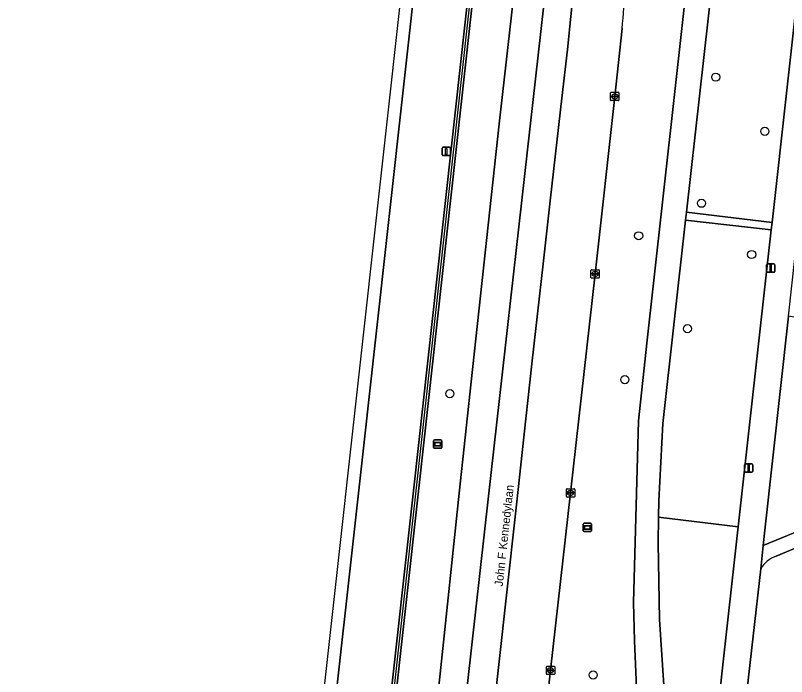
# Model space of a CAD drawing. Extents: x 162026 to 163502, y 387295 to 388169.
# Drawn here: x 162038 to 162130.7, y 387864.8 to 387944.2 of the extents above; entities that cross this region are included whole.
import ezdxf

# ---------------------------------------------------------------- set-up
doc = ezdxf.new("R2010")
doc.units = 0
for name, color, linetype in [('IMGEO_Berm_groen', 7, 'Continuous'), ('IMGEO_Boom', 7, 'Continuous'), ('IMGEO_Fietspad_gesloten', 7, 'Continuous'), ('IMGEO_Groenvoorziening', 7, 'Continuous'), ('IMGEO_Haag', 7, 'Continuous'), ('IMGEO_Hek', 7, 'Continuous'), ('IMGEO_Kolk', 7, 'Continuous'), ('IMGEO_Lichtmast', 7, 'Continuous'), ('IMGEO_Openbare_ruimte_label', 7, 'Continuous'), ('IMGEO_Rijbaan_regionaal_gesloten', 7, 'Continuous'), ('IMGEO_Voetpad_open', 7, 'Continuous'), ('IMGEO_Wegwijzer', 7, 'Continuous')]:
    doc.layers.add(name, color=color, linetype=linetype)

msp = doc.modelspace()

# ---------------------------------------------------------------- linework, layer by layer
at = {"layer": 'IMGEO_Berm_groen'}
for points in [[(162105.986, 387854.562), (162111.817, 387855.506), (162113.437, 387855.753), (162112.662, 387863.447), (162112.42, 387869.087), (162112.294, 387873.71), (162112.881, 387895.541), (162113.946, 387905.236), (162124.476, 388000), (162125.11, 388005.69), (162136.597, 388108.731), (162142.635, 388164.961), (162133.655, 388165.852)], [(162071.42, 387707.267), (162076.229, 387750), (162089.042, 387865.143), (162091.359, 387886.839), (162092.788, 387900.224), (162096.151, 387931.204), (162102.643, 387988.4), (162103.786, 388000), (162107.741, 388040.671)], [(162095.156, 388030.116), (162091.784, 388000), (162079.391, 387888.288), (162064.05, 387750), (162057.767, 387693.483)], [(162110.908, 387942.663), (162110.033, 387934.503), (162107.676, 387913.177), (162104.723, 387886.866), (162102.319, 387865.551), (162101.619, 387859.357), (162101.414, 387857.699)], [(162124.863, 387882.786), (162115.302, 387883.943), (162115.26, 387880.834), (162115.389, 387871.674), (162116.414, 387856.479), (162117.252, 387848.685)], [(162119.44, 387846.852), (162120.242, 387846.766), (162120.863, 387846.697), (162124.863, 387882.786)]]:
    msp.add_lwpolyline(points, dxfattribs=at)
for points in [[(162070.558, 387750.033), (162070.715, 387751.433), (162082.73, 387858.959), (162085.888, 387887.498), (162092.582, 387948.213), (162098.331, 388000.033), (162100.436, 388019.009), (162101.034, 388018.962), (162098.927, 387999.967), (162093.178, 387948.147), (162086.483, 387887.426), (162083.326, 387858.893), (162071.311, 387751.367), (162071.154, 387749.967), (162064.775, 387692.973), (162048.017, 387543.217), (162038.634, 387465.803), (162038.336, 387465.839), (162038.038, 387465.875), (162047.421, 387543.289), (162064.177, 387693.016)], [(162137.882, 388000), (162138.442, 388005.018), (162130.661, 388005.962), (162130.448, 388005.978), (162130.235, 388005.976), (162130.022, 388005.954), (162129.813, 388005.913), (162129.608, 388005.854), (162129.409, 388005.776), (162129.217, 388005.682), (162129.035, 388005.57), (162128.864, 388005.443), (162128.705, 388005.301), (162128.559, 388005.145), (162128.427, 388004.977), (162128.311, 388004.797), (162128.212, 388004.608), (162128.13, 388004.411), (162128.066, 388004.208), (162128.02, 388003.999), (162128, 388003.861), (162127.56, 388000), (162118.651, 387920.601), (162128.927, 387919.374)], [(162128.829, 387918.498), (162118.544, 387919.647), (162115.802, 387895.208), (162115.329, 387885.915), (162115.302, 387883.943), (162124.863, 387882.786)]]:
    msp.add_lwpolyline(points, close=True, dxfattribs=at)
msp.add_arc((162075.406, 387947.084), 35.776, 352.90103, 0.88354, dxfattribs=at)
at = {"layer": 'IMGEO_Boom'}
for centre in [(162122.169, 387936.82), (162128.056, 387930.315), (162120.453, 387921.673), (162112.9, 387917.766), (162126.478, 387915.514), (162118.763, 387906.602), (162111.241, 387900.48), (162090.229, 387898.791), (162107.444, 387864.994)]:
    msp.add_circle(centre, 0.489, dxfattribs=at)
at = {"layer": 'IMGEO_Fietspad_gesloten'}
for points in [[(162124.476, 388000), (162113.946, 387905.236), (162112.881, 387895.541), (162112.294, 387873.71), (162112.42, 387869.087), (162112.662, 387863.447)], [(162116.414, 387856.479), (162115.389, 387871.674), (162115.26, 387880.834), (162115.302, 387883.943), (162115.329, 387885.915), (162115.802, 387895.208), (162118.544, 387919.647), (162118.651, 387920.601), (162127.56, 388000)]]:
    msp.add_lwpolyline(points, dxfattribs=at)
at = {"layer": 'IMGEO_Groenvoorziening'}
for points in [[(162064.775, 387692.973), (162071.154, 387749.967), (162071.311, 387751.367), (162083.326, 387858.893), (162086.483, 387887.426), (162093.178, 387948.147), (162098.927, 387999.967), (162101.034, 388018.962), (162100.436, 388019.009), (162098.331, 388000.033), (162092.582, 387948.213), (162085.888, 387887.498), (162082.73, 387858.959), (162070.715, 387751.433), (162070.558, 387750.033), (162064.177, 387693.016), (162047.421, 387543.289), (162038.038, 387465.875), (162038.336, 387465.839), (162038.634, 387465.803), (162048.017, 387543.217)], [(162146.944, 387892.255), (162144.944, 387894.539), (162144.777, 387894.776), (162143.994, 387895.884), (162143.19, 387897.322), (162142.541, 387898.836), (162142.054, 387900.409), (162141.734, 387902.024), (162141.605, 387903.256), (162141.507, 387906.189), (162130.895, 387908.088), (162128.072, 387882.398), (162127.867, 387880.534), (162143.344, 387886.938), (162146.955, 387888.433), (162147.061, 387890.019), (162147.277, 387891.047), (162147.602, 387891.898)]]:
    msp.add_lwpolyline(points, close=True, dxfattribs=at)
for points in [[(162146.176, 387886.28), (162129.409, 387879.271)], [(162127.562, 387877.764), (162125.733, 387861.584), (162125.681, 387861.129), (162155.543, 387857.784), (162153.864, 387843.037), (162175.011, 387840.691), (162177.571, 387866.907), (162177.598, 387868.402), (162177.312, 387869.89), (162176.723, 387871.285), (162175.856, 387872.528), (162167.785, 387879.745), (162165.386, 387881.891)]]:
    msp.add_lwpolyline(points, dxfattribs=at)
msp.add_arc((162130.684, 387875.823), 3.676, 110.29284, 148.13039, dxfattribs=at)
at = {"layer": 'IMGEO_Haag'}
msp.add_lwpolyline([(162064.775, 387692.973), (162071.154, 387749.967), (162071.311, 387751.367), (162083.326, 387858.893), (162086.483, 387887.426), (162093.178, 387948.147), (162098.927, 387999.967), (162101.034, 388018.962), (162100.436, 388019.009), (162098.331, 388000.033), (162092.582, 387948.213), (162085.888, 387887.498), (162082.73, 387858.959), (162070.715, 387751.433), (162070.558, 387750.033), (162064.177, 387693.016), (162047.421, 387543.289), (162038.038, 387465.875), (162038.336, 387465.839), (162038.634, 387465.803), (162048.017, 387543.217)], close=True, dxfattribs=at)
at = {"layer": 'IMGEO_Hek'}
for points in [[(162112.343, 388167.962), (162112.333, 388167.506), (162111.999, 388154.871), (162111.544, 388142.241), (162110.97, 388129.615), (162110.276, 388116.995), (162109.462, 388104.382), (162108.529, 388091.778), (162107.705, 388081.806), (162098.629, 388000), (162092.88, 387948.18), (162086.186, 387887.462)], [(162086.186, 387887.462), (162083.028, 387858.926), (162071.013, 387751.4), (162070.856, 387750), (162064.476, 387692.994)]]:
    msp.add_lwpolyline(points, dxfattribs=at)
at = {"layer": 'IMGEO_Kolk'}
for p, q in [((162109.532, 387934.077), (162109.532, 387934.929)), ((162109.607, 387935.003), (162110.459, 387935.003)), ((162109.791, 387934.497), (162109.791, 387934.509)), ((162110.229, 387934.46), (162109.831, 387934.46)), ((162109.834, 387934.546), (162110.232, 387934.546)), ((162110.02, 387934.783), (162110.045, 387934.783)), ((162110.275, 387934.509), (162110.275, 387934.497)), ((162110.533, 387934.929), (162110.533, 387934.077)), ((162110.459, 387934.003), (162109.607, 387934.003)), ((162110.043, 387934.223), (162110.018, 387934.223)), ((162107.175, 387912.751), (162107.175, 387913.603)), ((162107.25, 387913.677), (162108.102, 387913.677)), ((162107.434, 387913.171), (162107.434, 387913.183)), ((162107.872, 387913.134), (162107.474, 387913.134)), ((162107.477, 387913.22), (162107.875, 387913.22)), ((162107.663, 387913.457), (162107.688, 387913.457)), ((162107.918, 387913.183), (162107.918, 387913.171)), ((162108.176, 387913.603), (162108.176, 387912.751)), ((162108.102, 387912.677), (162107.25, 387912.677)), ((162107.686, 387912.897), (162107.661, 387912.897)), ((162104.222, 387886.44), (162104.222, 387887.292)), ((162104.297, 387887.366), (162105.149, 387887.366)), ((162104.71, 387887.146), (162104.735, 387887.146)), ((162105.223, 387887.292), (162105.223, 387886.44)), ((162105.149, 387886.366), (162104.297, 387886.366)), ((162104.481, 387886.86), (162104.481, 387886.872)), ((162104.919, 387886.823), (162104.521, 387886.823)), ((162104.524, 387886.909), (162104.922, 387886.909)), ((162104.733, 387886.586), (162104.708, 387886.586)), ((162104.965, 387886.872), (162104.965, 387886.86)), ((162101.818, 387865.125), (162101.818, 387865.977)), ((162101.893, 387866.051), (162102.745, 387866.051)), ((162102.306, 387865.831), (162102.331, 387865.831)), ((162102.819, 387865.977), (162102.819, 387865.125)), ((162102.745, 387865.051), (162101.893, 387865.051)), ((162102.077, 387865.545), (162102.077, 387865.557)), ((162102.515, 387865.508), (162102.117, 387865.508)), ((162102.12, 387865.594), (162102.518, 387865.594)), ((162102.329, 387865.271), (162102.304, 387865.271)), ((162102.561, 387865.557), (162102.561, 387865.545))]:
    msp.add_line(p, q, dxfattribs=at)
for points in [[(162109.532, 387934.077), (162109.532, 387934.929)], [(162109.607, 387935.003), (162110.459, 387935.003)], [(162110.533, 387934.929), (162110.533, 387934.077)], [(162110.459, 387934.003), (162109.607, 387934.003)], [(162107.175, 387912.751), (162107.175, 387913.603)], [(162107.25, 387913.677), (162108.102, 387913.677)], [(162108.176, 387913.603), (162108.176, 387912.751)], [(162108.102, 387912.677), (162107.25, 387912.677)], [(162104.222, 387886.44), (162104.222, 387887.292)], [(162104.297, 387887.366), (162105.149, 387887.366)], [(162105.223, 387887.292), (162105.223, 387886.44)], [(162105.149, 387886.366), (162104.297, 387886.366)], [(162101.818, 387865.125), (162101.818, 387865.977)], [(162101.893, 387866.051), (162102.745, 387866.051)], [(162102.819, 387865.977), (162102.819, 387865.125)], [(162102.745, 387865.051), (162101.893, 387865.051)]]:
    msp.add_lwpolyline(points, dxfattribs=at)
for centre, radius, start, end in [((162109.609, 387934.927), 0.0765, 91.55205, 178.44795), ((162109.609, 387934.927), 0.0765, 91.55205, 178.44795), ((162109.831, 387934.506), 0.0403, 85.87752, 175.75265), ((162109.828, 387934.496), 0.0366, 178.93798, 274.71019), ((162110.232, 387934.503), 0.043, 264.86636, 352.45326), ((162110.236, 387934.508), 0.0386, 1.73085, 96.63898), ((162110.457, 387934.927), 0.0765, 1.55205, 88.44795), ((162110.457, 387934.927), 0.0765, 1.55205, 88.44795), ((162109.609, 387934.079), 0.0765, 181.55205, 268.44795), ((162109.609, 387934.079), 0.0765, 181.55205, 268.44795), ((162110.457, 387934.079), 0.0765, 271.55205, 358.44795), ((162110.457, 387934.079), 0.0765, 271.55205, 358.44795), ((162107.252, 387913.601), 0.0765, 91.55205, 178.44795), ((162107.252, 387913.601), 0.0765, 91.55205, 178.44795), ((162107.474, 387913.18), 0.0403, 85.87752, 175.75265), ((162107.471, 387913.17), 0.0366, 178.93798, 274.71019), ((162107.875, 387913.177), 0.043, 264.86636, 352.45326), ((162107.879, 387913.182), 0.0386, 1.73085, 96.63898), ((162108.1, 387913.601), 0.0765, 1.55205, 88.44795), ((162108.1, 387913.601), 0.0765, 1.55205, 88.44795), ((162107.252, 387912.753), 0.0765, 181.55205, 268.44795), ((162107.252, 387912.753), 0.0765, 181.55205, 268.44795), ((162108.1, 387912.753), 0.0765, 271.55205, 358.44795), ((162108.1, 387912.753), 0.0765, 271.55205, 358.44795), ((162104.299, 387887.29), 0.0765, 91.55205, 178.44795), ((162104.299, 387887.29), 0.0765, 91.55205, 178.44795), ((162105.147, 387887.29), 0.0765, 1.55205, 88.44795), ((162105.147, 387887.29), 0.0765, 1.55205, 88.44795), ((162104.299, 387886.442), 0.0765, 181.55205, 268.44795), ((162104.299, 387886.442), 0.0765, 181.55205, 268.44795), ((162104.521, 387886.869), 0.0403, 85.87752, 175.75265), ((162104.518, 387886.859), 0.0366, 178.93798, 274.71019), ((162104.922, 387886.866), 0.043, 264.86636, 352.45326), ((162104.926, 387886.871), 0.0386, 1.73085, 96.63898), ((162105.147, 387886.442), 0.0765, 271.55205, 358.44795), ((162105.147, 387886.442), 0.0765, 271.55205, 358.44795), ((162101.895, 387865.975), 0.0765, 91.55205, 178.44795), ((162101.895, 387865.975), 0.0765, 91.55205, 178.44795), ((162102.743, 387865.975), 0.0765, 1.55205, 88.44795), ((162102.743, 387865.975), 0.0765, 1.55205, 88.44795), ((162101.895, 387865.127), 0.0765, 181.55205, 268.44795), ((162101.895, 387865.127), 0.0765, 181.55205, 268.44795), ((162102.117, 387865.554), 0.0403, 85.87752, 175.75265), ((162102.114, 387865.544), 0.0366, 178.93798, 274.71019), ((162102.518, 387865.551), 0.043, 264.86636, 352.45326), ((162102.522, 387865.556), 0.0386, 1.73085, 96.63898), ((162102.743, 387865.127), 0.0765, 271.55205, 358.44795), ((162102.743, 387865.127), 0.0765, 271.55205, 358.44795)]:
    msp.add_arc(centre, radius, start, end, dxfattribs=at)
for centre, major_axis, ratio, start_param, end_param in [((162110.019, 387934.503), (-0.387, 0.002), 0.722429, 4.712389, 7.853982), ((162110.044, 387934.503), (-0.39, 0.002), 0.717154, 1.570796, 4.712389), ((162107.662, 387913.177), (-0.387, 0.002), 0.722429, 4.712389, 7.853982), ((162107.687, 387913.177), (-0.39, 0.002), 0.717154, 1.570796, 4.712389), ((162104.709, 387886.866), (-0.387, 0.002), 0.722429, 4.712389, 7.853982), ((162104.734, 387886.866), (-0.39, 0.002), 0.717154, 1.570796, 4.712389), ((162102.305, 387865.551), (-0.387, 0.002), 0.722429, 4.712389, 7.853982), ((162102.33, 387865.551), (-0.39, 0.002), 0.717154, 1.570796, 4.712389)]:
    msp.add_ellipse(centre, major_axis=major_axis, ratio=ratio, start_param=start_param, end_param=end_param, dxfattribs=at)
at = {"layer": 'IMGEO_Lichtmast'}
for p, q in [((162089.298, 387927.495), (162089.298, 387928.295)), ((162089.298, 387928.295), (162089.298, 387927.495)), ((162089.398, 387928.395), (162090.188, 387928.395)), ((162090.188, 387928.395), (162089.398, 387928.395)), ((162090.288, 387928.295), (162090.288, 387927.495)), ((162090.288, 387927.495), (162090.288, 387928.295)), ((162090.188, 387927.395), (162089.398, 387927.395)), ((162089.398, 387927.395), (162090.188, 387927.395)), ((162128.263, 387913.482), (162128.263, 387914.282)), ((162128.263, 387914.282), (162128.263, 387913.482)), ((162128.363, 387914.382), (162129.153, 387914.382)), ((162129.153, 387914.382), (162128.363, 387914.382)), ((162129.253, 387914.282), (162129.253, 387913.482)), ((162129.253, 387913.482), (162129.253, 387914.282)), ((162129.153, 387913.382), (162128.363, 387913.382)), ((162128.363, 387913.382), (162129.153, 387913.382)), ((162125.619, 387889.461), (162125.619, 387890.261)), ((162125.619, 387890.261), (162125.619, 387889.461)), ((162125.719, 387890.361), (162126.509, 387890.361)), ((162126.509, 387890.361), (162125.719, 387890.361)), ((162126.609, 387890.261), (162126.609, 387889.461)), ((162126.609, 387889.461), (162126.609, 387890.261)), ((162126.509, 387889.361), (162125.719, 387889.361)), ((162125.719, 387889.361), (162126.509, 387889.361))]:
    msp.add_line(p, q, dxfattribs=at)
for points in [[(162089.718, 387928.27), (162089.868, 387928.27), (162089.868, 387927.52), (162089.718, 387927.52), (162089.718, 387928.27)], [(162128.683, 387914.257), (162128.833, 387914.257), (162128.833, 387913.507), (162128.683, 387913.507), (162128.683, 387914.257)], [(162126.039, 387890.236), (162126.189, 387890.236), (162126.189, 387889.486), (162126.039, 387889.486), (162126.039, 387890.236)]]:
    msp.add_lwpolyline(points, dxfattribs=at)
for centre, start, end in [((162089.398, 387928.295), 90, 180), ((162089.398, 387928.295), 90, 180), ((162090.188, 387928.295), 0, 90), ((162090.188, 387928.295), 360, 90), ((162089.398, 387927.495), 180, 270), ((162089.398, 387927.495), 180, 270), ((162090.188, 387927.495), 270, 0), ((162090.188, 387927.495), 270, 0), ((162128.363, 387914.282), 90, 180), ((162128.363, 387914.282), 90, 180), ((162129.153, 387914.282), 0, 90), ((162129.153, 387914.282), 360, 90), ((162128.363, 387913.482), 180, 270), ((162128.363, 387913.482), 180, 270), ((162129.153, 387913.482), 270, 0), ((162129.153, 387913.482), 270, 0), ((162125.719, 387890.261), 90, 180), ((162125.719, 387890.261), 90, 180), ((162126.509, 387890.261), 0, 90), ((162126.509, 387890.261), 360, 90), ((162125.719, 387889.461), 180, 270), ((162125.719, 387889.461), 180, 270), ((162126.509, 387889.461), 270, 0), ((162126.509, 387889.461), 270, 0)]:
    msp.add_arc(centre, 0.1, start, end, dxfattribs=at)
at = {"layer": 'IMGEO_Rijbaan_regionaal_gesloten'}
msp.add_lwpolyline([(162054.699, 387684.33), (162056.727, 387684.126), (162057.767, 387693.483), (162064.05, 387750), (162079.391, 387888.288), (162091.784, 388000), (162095.156, 388030.116), (162098.969, 388066.214), (162102.065, 388098.695), (162105.018, 388137.039), (162105.974, 388153.499), (162106.66, 388168.525), (162106.66, 388168.525), (162105.077, 388168.682), (162101.677, 388110.308), (162100.09, 388092.96), (162096.275, 388051.257), (162084.832, 387951.009), (162070.459, 387821.343)], close=True, dxfattribs=at)
for points in [[(162073.014, 387691.729), (162079.611, 387750.509), (162087.297, 387818.939), (162094.856, 387886.497), (162103.819, 387966.184), (162106.505, 387990.085), (162109.282, 388016.74), (162112.335, 388048.541)], [(162112.335, 388048.541), (162109.282, 388016.74), (162106.505, 387990.085), (162103.819, 387966.184), (162094.856, 387886.497), (162087.297, 387818.939), (162079.611, 387750.509), (162073.014, 387691.729)], [(162107.741, 388040.671), (162103.786, 388000), (162102.643, 387988.4), (162096.151, 387931.204), (162092.788, 387900.224), (162091.359, 387886.839), (162089.042, 387865.143), (162076.229, 387750), (162071.42, 387707.267)], [(162095.488, 387860.805), (162096.931, 387873.862), (162098.265, 387885.779), (162098.894, 387891.718), (162100.058, 387902.373), (162101.435, 387914.378), (162102.325, 387922.313), (162103.663, 387934.281), (162104.337, 387940.147), (162105.165, 387948.106), (162106.738, 387962.076), (162108.052, 387973.989), (162108.956, 387981.989), (162110.16, 387992.987), (162111.302, 388003.77), (162112.333, 388013.732), (162113.732, 388027.667)], [(162113.732, 388027.667), (162112.333, 388013.732), (162111.302, 388003.77), (162110.16, 387992.987), (162108.956, 387981.989), (162108.052, 387973.989), (162106.738, 387962.076), (162105.165, 387948.106), (162104.337, 387940.147), (162103.663, 387934.281), (162102.325, 387922.313), (162101.435, 387914.378), (162100.058, 387902.373), (162098.894, 387891.718), (162098.265, 387885.779), (162096.931, 387873.862), (162095.488, 387860.805)], [(162101.414, 387857.699), (162101.619, 387859.357), (162102.319, 387865.551), (162104.723, 387886.866), (162107.676, 387913.177), (162110.033, 387934.503), (162110.908, 387942.663)]]:
    msp.add_lwpolyline(points, dxfattribs=at)
msp.add_arc((162075.406, 387947.084), 35.776, 352.90103, 0.88354, dxfattribs=at)
at = {"layer": 'IMGEO_Voetpad_open'}
for points in [[(162197.4, 387996.755), (162162.287, 388000.751), (162162.489, 388002.423), (162160.4, 388002.655), (162160.215, 388000.983), (162141.323, 388003.158), (162141.494, 388004.757), (162138.442, 388005.018), (162137.882, 388000), (162128.927, 387919.374), (162128.829, 387918.498), (162124.863, 387882.786), (162120.863, 387846.697), (162124.015, 387846.348), (162124.025, 387846.612), (162125.681, 387861.129), (162125.733, 387861.584), (162127.562, 387877.764), (162127.867, 387880.534)], [(162127.867, 387880.534), (162128.072, 387882.398), (162130.895, 387908.088), (162138.923, 387981.135), (162140.996, 388000), (162141.066, 388000.633), (162141.155, 388001.444), (162160.037, 387999.428), (162159.908, 387998.648), (162159.673, 387998.494)], [(162146.176, 387886.28), (162147.119, 387886.64), (162147.072, 387886.858), (162146.955, 387888.433), (162143.344, 387886.938), (162127.867, 387880.534), (162127.562, 387877.764)], [(162129.409, 387879.271), (162146.176, 387886.28)]]:
    msp.add_lwpolyline(points, dxfattribs=at)
msp.add_lwpolyline([(162128.829, 387918.498), (162128.927, 387919.374), (162118.651, 387920.601), (162118.544, 387919.647)], close=True, dxfattribs=at)
msp.add_arc((162130.684, 387875.823), 3.676, 110.29284, 148.13039, dxfattribs=at)
at = {"layer": 'IMGEO_Wegwijzer'}
for p, q in [((162088.27, 387892.333), (162088.27, 387893.133)), ((162088.27, 387893.133), (162088.27, 387892.333)), ((162088.37, 387893.233), (162089.16, 387893.233)), ((162089.16, 387893.233), (162088.37, 387893.233)), ((162089.26, 387893.133), (162089.26, 387892.333)), ((162089.26, 387892.333), (162089.26, 387893.133)), ((162089.16, 387892.233), (162088.37, 387892.233)), ((162088.37, 387892.233), (162089.16, 387892.233)), ((162106.251, 387882.323), (162106.251, 387883.123)), ((162106.251, 387883.123), (162106.251, 387882.323)), ((162106.351, 387883.223), (162107.141, 387883.223)), ((162107.141, 387883.223), (162106.351, 387883.223)), ((162107.241, 387883.123), (162107.241, 387882.323)), ((162107.241, 387882.323), (162107.241, 387883.123)), ((162107.141, 387882.223), (162106.351, 387882.223)), ((162106.351, 387882.223), (162107.141, 387882.223))]:
    msp.add_line(p, q, dxfattribs=at)
for points in [[(162088.371, 387892.965), (162089.159, 387892.965), (162089.159, 387892.501), (162088.371, 387892.501), (162088.371, 387892.965)], [(162088.436, 387892.9), (162088.436, 387892.566), (162089.094, 387892.566), (162089.094, 387892.9), (162088.436, 387892.9)], [(162106.352, 387882.955), (162107.14, 387882.955), (162107.14, 387882.491), (162106.352, 387882.491), (162106.352, 387882.955)], [(162106.417, 387882.89), (162106.417, 387882.556), (162107.075, 387882.556), (162107.075, 387882.89), (162106.417, 387882.89)]]:
    msp.add_lwpolyline(points, dxfattribs=at)
for centre, start, end in [((162088.37, 387893.133), 90, 180), ((162088.37, 387893.133), 90, 180), ((162089.16, 387893.133), 0, 90), ((162089.16, 387893.133), 360, 90), ((162088.37, 387892.333), 180, 270), ((162088.37, 387892.333), 180, 270), ((162089.16, 387892.333), 270, 0), ((162089.16, 387892.333), 270, 0), ((162106.351, 387883.123), 90, 180), ((162106.351, 387883.123), 90, 180), ((162107.141, 387883.123), 0, 90), ((162107.141, 387883.123), 360, 90), ((162106.351, 387882.323), 180, 270), ((162106.351, 387882.323), 180, 270), ((162107.141, 387882.323), 270, 0), ((162107.141, 387882.323), 270, 0)]:
    msp.add_arc(centre, 0.1, start, end, dxfattribs=at)

# ---------------------------------------------------------------- texts
at = {"layer": 'IMGEO_Openbare_ruimte_label'}
msp.add_text('John F Kennedylaan', height=1, rotation=83.68512, dxfattribs=at).set_placement((162096.57, 387875.595))

doc.saveas('drawing.dxf')
